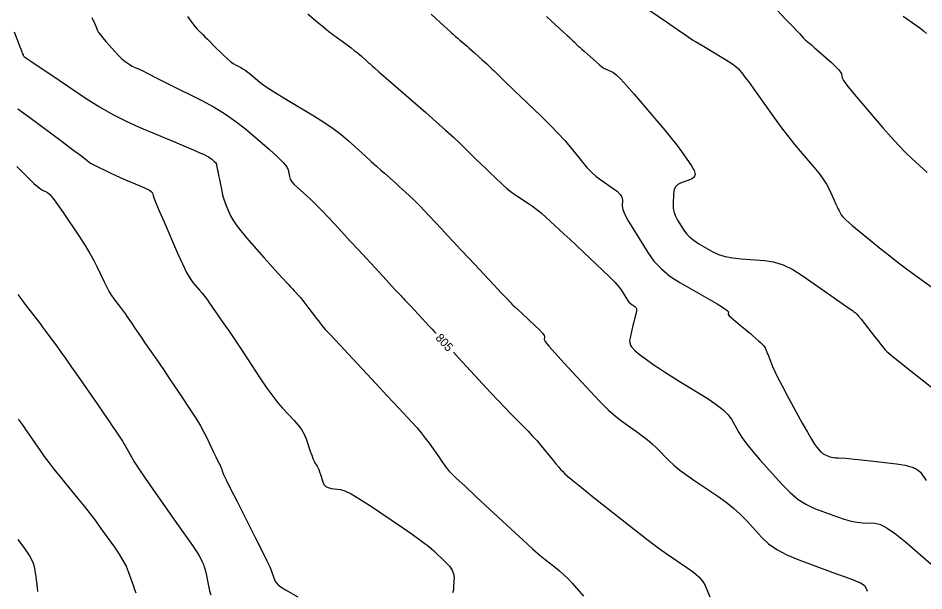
# Model space of a CAD drawing. Extents: x 2082232 to 2083549, y 592624 to 593832.
# Drawn here: x 2083224.7 to 2083299.1, y 592887.5 to 592934.5 of the extents above; entities that cross this region are included whole.
import ezdxf

# ---------------------------------------------------------------- set-up
doc = ezdxf.new("R2010")
doc.units = 0
doc.layers.add('DT_X_Contour_Major', color=7, linetype='Continuous')
doc.layers.add('DT_X_Contour_Minor', color=7, linetype='Continuous')

msp = doc.modelspace()

# ---------------------------------------------------------------- linework, layer by layer
at = {"layer": 'DT_X_Contour_Major'}
for points in [[(2083275.105, 592936.14), (2083277.915, 592934.2), (2083278.837, 592933.563), (2083279.496, 592933.108), (2083279.892, 592932.835), (2083280.024, 592932.744), (2083280.026, 592932.743), (2083280.026, 592932.743), (2083280.027, 592932.743), (2083280.027, 592932.742), (2083280.028, 592932.742), (2083280.028, 592932.741), (2083280.095, 592932.702), (2083280.293, 592932.584), (2083280.624, 592932.388), (2083281.087, 592932.115), (2083282.498, 592931.281), (2083282.977, 592930.987), (2083283.358, 592930.731), (2083283.639, 592930.514), (2083283.822, 592930.335), (2083284.177, 592929.908), (2083284.36, 592929.675), (2083284.644, 592929.296), (2083285.028, 592928.77), (2083285.512, 592928.098), (2083286.938, 592926.112), (2083287.46, 592925.396), (2083287.959, 592924.739), (2083288.435, 592924.14), (2083288.887, 592923.6), (2083290.06, 592922.237), (2083290.465, 592921.747), (2083290.798, 592921.299), (2083291.061, 592920.892), (2083291.252, 592920.527), (2083291.668, 592919.61), (2083291.811, 592919.294), (2083291.931, 592919.034), (2083292.027, 592918.831), (2083292.099, 592918.685), (2083292.258, 592918.369), (2083292.395, 592918.197), (2083292.688, 592917.915), (2083293.136, 592917.525), (2083293.739, 592917.027), (2083295.554, 592915.553), (2083296.251, 592914.996), (2083296.98, 592914.431), (2083297.74, 592913.858), (2083298.532, 592913.277), (2083300.687, 592911.717)], [(2083230.724, 592934.555), (2083230.953, 592934.098), (2083231.066, 592933.856), (2083231.211, 592933.498), (2083231.294, 592933.341), (2083231.435, 592933.137), (2083231.634, 592932.888), (2083231.89, 592932.593), (2083232.65, 592931.743), (2083232.915, 592931.454), (2083233.14, 592931.224), (2083233.324, 592931.053), (2083233.468, 592930.94), (2083233.798, 592930.72), (2083233.922, 592930.641), (2083234.045, 592930.57), (2083234.168, 592930.507), (2083234.291, 592930.452), (2083234.617, 592930.315), (2083234.856, 592930.204), (2083235.326, 592929.973), (2083236.028, 592929.622), (2083236.962, 592929.152), (2083239.762, 592927.738), (2083240.773, 592927.195), (2083241.707, 592926.626), (2083242.563, 592926.031), (2083243.341, 592925.41), (2083245.314, 592923.72), (2083245.965, 592923.14), (2083246.442, 592922.668), (2083246.742, 592922.304), (2083246.867, 592922.048), (2083246.966, 592921.511), (2083247.034, 592921.303), (2083247.166, 592921.082), (2083247.36, 592920.848), (2083247.618, 592920.601), (2083248.389, 592919.924), (2083248.686, 592919.656), (2083248.998, 592919.357), (2083249.325, 592919.028), (2083249.667, 592918.67), (2083250.599, 592917.673), (2083250.987, 592917.258), (2083251.449, 592916.761), (2083251.985, 592916.182), (2083252.597, 592915.521), (2083254.329, 592913.648), (2083254.908, 592913.022), (2083255.347, 592912.547), (2083255.646, 592912.223), (2083255.805, 592912.052), (2083256.042, 592911.796), (2083256.126, 592911.705), (2083256.2, 592911.626), (2083256.264, 592911.558), (2083256.318, 592911.501), (2083256.447, 592911.363), (2083256.532, 592911.272), (2083256.689, 592911.104), (2083256.919, 592910.857), (2083257.22, 592910.533), (2083258.121, 592909.564), (2083258.428, 592909.234), (2083258.672, 592908.973), (2083258.853, 592908.78), (2083258.972, 592908.655), (2083259.005, 592908.621)], [(2083260.436, 592907.084), (2083260.851, 592906.634), (2083262.814, 592904.505), (2083263.508, 592903.756), (2083264.118, 592903.105), (2083264.645, 592902.553), (2083265.088, 592902.1), (2083266.159, 592901.022), (2083266.552, 592900.617), (2083266.93, 592900.211), (2083267.291, 592899.804), (2083267.636, 592899.396), (2083268.535, 592898.306), (2083268.84, 592897.938), (2083269.081, 592897.651), (2083269.258, 592897.446), (2083269.371, 592897.322), (2083269.587, 592897.1), (2083269.79, 592896.923), (2083270.236, 592896.557), (2083270.926, 592896.002), (2083271.859, 592895.258), (2083274.673, 592893.023), (2083275.671, 592892.239), (2083276.557, 592891.561), (2083277.33, 592890.99), (2083277.99, 592890.526), (2083279.598, 592889.431), (2083280.145, 592889.029), (2083280.576, 592888.646), (2083280.893, 592888.28), (2083281.095, 592887.932), (2083281.482, 592887.027)], [(2083224.684, 592901.602), (2083224.845, 592901.384), (2083225.003, 592901.165), (2083225.194, 592900.896), (2083225.289, 592900.761), (2083225.43, 592900.556), (2083225.618, 592900.282), (2083225.852, 592899.939), (2083226.539, 592898.932), (2083226.832, 592898.52), (2083227.195, 592898.037), (2083227.629, 592897.484), (2083228.133, 592896.861), (2083229.572, 592895.106), (2083230.097, 592894.458), (2083230.59, 592893.829), (2083231.053, 592893.22), (2083231.485, 592892.63), (2083232.596, 592891.083), (2083232.979, 592890.524), (2083233.295, 592890.005), (2083233.544, 592889.527), (2083233.726, 592889.091), (2083234.122, 592887.981), (2083234.253, 592887.614), (2083234.348, 592887.344)]]:
    msp.add_lwpolyline(points, dxfattribs=at)
at = {"layer": 'DT_X_Contour_Minor'}
for points in [[(2083248.475, 592934.865), (2083249.138, 592934.297), (2083249.645, 592933.866), (2083249.995, 592933.574), (2083250.188, 592933.42), (2083250.493, 592933.192), (2083250.628, 592933.092), (2083250.804, 592932.961), (2083251.021, 592932.801), (2083251.279, 592932.61), (2083252.022, 592932.061), (2083252.283, 592931.865), (2083252.511, 592931.688), (2083252.706, 592931.529), (2083252.867, 592931.389), (2083253.252, 592931.04), (2083253.384, 592930.92), (2083253.493, 592930.822), (2083253.579, 592930.746), (2083253.642, 592930.691), (2083253.777, 592930.575), (2083253.936, 592930.436), (2083254.311, 592930.11), (2083254.903, 592929.594), (2083255.711, 592928.889), (2083258.153, 592926.759), (2083259.016, 592926), (2083259.773, 592925.323), (2083260.424, 592924.727), (2083260.968, 592924.211), (2083262.279, 592922.945), (2083262.743, 592922.498), (2083263.151, 592922.106), (2083263.503, 592921.769), (2083263.799, 592921.487), (2083264.515, 592920.809), (2083264.791, 592920.56), (2083265.082, 592920.321), (2083265.388, 592920.093), (2083265.709, 592919.874), (2083266.586, 592919.306), (2083266.923, 592919.074), (2083267.278, 592918.804), (2083267.651, 592918.495), (2083268.041, 592918.148), (2083269.105, 592917.172), (2083269.529, 592916.781), (2083270.003, 592916.341), (2083270.528, 592915.85), (2083271.102, 592915.309), (2083272.7, 592913.801), (2083273.243, 592913.277), (2083273.671, 592912.837), (2083273.986, 592912.479), (2083274.187, 592912.205), (2083274.572, 592911.585), (2083274.711, 592911.374), (2083274.839, 592911.206), (2083274.957, 592911.083), (2083275.063, 592911.003), (2083275.334, 592910.848), (2083275.416, 592910.772), (2083275.46, 592910.661), (2083275.464, 592910.515), (2083275.429, 592910.333), (2083275.284, 592909.801), (2083275.23, 592909.596), (2083275.176, 592909.381), (2083275.123, 592909.155), (2083275.069, 592908.918), (2083274.928, 592908.273), (2083274.896, 592908.046), (2083274.906, 592907.849), (2083274.957, 592907.681), (2083275.051, 592907.543), (2083275.356, 592907.214), (2083275.492, 592907.081), (2083275.671, 592906.929), (2083275.893, 592906.758), (2083276.157, 592906.568), (2083276.919, 592906.036), (2083277.27, 592905.799), (2083277.751, 592905.487), (2083278.361, 592905.101), (2083279.102, 592904.64), (2083281.25, 592903.311), (2083281.981, 592902.826), (2083282.564, 592902.369), (2083282.999, 592901.941), (2083283.286, 592901.539), (2083283.853, 592900.507), (2083284.123, 592900.075), (2083284.506, 592899.554), (2083285.004, 592898.943), (2083285.616, 592898.243), (2083287.4, 592896.256), (2083288.07, 592895.574), (2083288.74, 592895.015), (2083289.412, 592894.581), (2083290.085, 592894.272), (2083291.881, 592893.611), (2083292.518, 592893.393), (2083293.084, 592893.233), (2083293.579, 592893.131), (2083294.002, 592893.087), (2083295.033, 592893.048), (2083295.48, 592892.941), (2083296.047, 592892.651), (2083296.735, 592892.178), (2083297.542, 592891.522), (2083299.855, 592889.527)], [(2083258.59, 592934.843), (2083259.34, 592934.16), (2083259.891, 592933.657), (2083260.244, 592933.337), (2083260.396, 592933.198), (2083260.538, 592933.069), (2083260.604, 592933.01), (2083260.697, 592932.929), (2083260.815, 592932.826), (2083260.959, 592932.702), (2083261.379, 592932.341), (2083261.546, 592932.197), (2083261.731, 592932.034), (2083261.936, 592931.852), (2083262.16, 592931.652), (2083262.781, 592931.094), (2083262.994, 592930.902), (2083263.167, 592930.745), (2083263.301, 592930.621), (2083263.394, 592930.533), (2083263.591, 592930.343), (2083263.759, 592930.181), (2083264.115, 592929.838), (2083264.66, 592929.313), (2083265.393, 592928.607), (2083267.598, 592926.482), (2083268.369, 592925.726), (2083269.027, 592925.052), (2083269.573, 592924.46), (2083270.007, 592923.95), (2083271.013, 592922.697), (2083271.391, 592922.253), (2083271.77, 592921.861), (2083272.151, 592921.519), (2083272.533, 592921.229), (2083273.553, 592920.525), (2083273.887, 592920.269), (2083274.124, 592920.029), (2083274.264, 592919.806), (2083274.306, 592919.599), (2083274.289, 592919.069), (2083274.34, 592918.803), (2083274.506, 592918.405), (2083274.786, 592917.875), (2083275.181, 592917.211), (2083276.388, 592915.264), (2083276.891, 592914.564), (2083277.498, 592913.923), (2083278.206, 592913.341), (2083279.017, 592912.818), (2083281.316, 592911.503), (2083282.069, 592911.065), (2083282.603, 592910.737), (2083282.917, 592910.52), (2083283.012, 592910.412), (2083282.974, 592910.272), (2083282.994, 592910.2), (2083283.08, 592910.088), (2083283.233, 592909.937), (2083283.453, 592909.747), (2083284.13, 592909.186), (2083284.375, 592908.983), (2083284.601, 592908.792), (2083284.808, 592908.614), (2083284.996, 592908.449), (2083285.473, 592908.026), (2083285.634, 592907.883), (2083285.757, 592907.77), (2083285.842, 592907.687), (2083285.89, 592907.635), (2083285.969, 592907.537), (2083286.011, 592907.463), (2083286.079, 592907.315), (2083286.171, 592907.093), (2083286.289, 592906.797), (2083286.637, 592905.907), (2083286.81, 592905.509), (2083287.066, 592904.982), (2083287.406, 592904.327), (2083287.83, 592903.543), (2083289.073, 592901.28), (2083289.495, 592900.521), (2083289.831, 592899.942), (2083290.078, 592899.542), (2083290.239, 592899.322), (2083290.55, 592898.975), (2083290.667, 592898.856), (2083290.784, 592898.758), (2083290.902, 592898.683), (2083291.019, 592898.629), (2083291.333, 592898.513), (2083291.464, 592898.474), (2083291.621, 592898.444), (2083291.805, 592898.423), (2083292.015, 592898.41), (2083292.611, 592898.387), (2083292.907, 592898.368), (2083293.347, 592898.326), (2083293.933, 592898.263), (2083294.663, 592898.178), (2083296.803, 592897.922), (2083297.528, 592897.807), (2083298.097, 592897.654), (2083298.511, 592897.463), (2083298.769, 592897.234), (2083299.249, 592896.572)], [(2083286.97, 592935.194), (2083287.703, 592934.431), (2083288.259, 592933.851), (2083288.638, 592933.452), (2083288.841, 592933.236), (2083289.146, 592932.903), (2083289.252, 592932.79), (2083289.339, 592932.701), (2083289.409, 592932.636), (2083289.46, 592932.595), (2083289.573, 592932.52), (2083289.658, 592932.452), (2083289.83, 592932.305), (2083290.088, 592932.08), (2083290.431, 592931.775), (2083291.463, 592930.859), (2083291.805, 592930.543), (2083292.055, 592930.283), (2083292.215, 592930.077), (2083292.283, 592929.928), (2083292.344, 592929.602), (2083292.453, 592929.392), (2083292.733, 592929.007), (2083293.185, 592928.446), (2083293.808, 592927.71), (2083295.698, 592925.515), (2083296.377, 592924.74), (2083296.997, 592924.061), (2083297.557, 592923.479), (2083298.057, 592922.994), (2083299.313, 592921.83)], [(2083238.592, 592934.641), (2083238.949, 592934.156), (2083239.226, 592933.802), (2083239.422, 592933.58), (2083239.838, 592933.161), (2083240.013, 592932.986), (2083240.225, 592932.775), (2083240.475, 592932.529), (2083240.762, 592932.247), (2083241.578, 592931.447), (2083241.866, 592931.174), (2083242.119, 592930.954), (2083242.338, 592930.789), (2083242.522, 592930.678), (2083242.966, 592930.454), (2083243.14, 592930.357), (2083243.328, 592930.231), (2083243.532, 592930.079), (2083243.751, 592929.898), (2083244.354, 592929.381), (2083244.663, 592929.145), (2083245.138, 592928.823), (2083245.778, 592928.415), (2083246.584, 592927.922), (2083248.955, 592926.493), (2083249.798, 592925.965), (2083250.55, 592925.451), (2083251.211, 592924.953), (2083251.781, 592924.469), (2083253.178, 592923.199), (2083253.67, 592922.753), (2083254.099, 592922.367), (2083254.464, 592922.041), (2083254.765, 592921.774), (2083255.483, 592921.143), (2083255.748, 592920.908), (2083256.006, 592920.676), (2083256.257, 592920.446), (2083256.501, 592920.22), (2083257.141, 592919.619), (2083257.4, 592919.368), (2083257.698, 592919.068), (2083258.035, 592918.717), (2083258.411, 592918.316), (2083259.465, 592917.179), (2083259.904, 592916.707), (2083260.43, 592916.144), (2083261.044, 592915.49), (2083261.746, 592914.744), (2083263.734, 592912.633), (2083264.386, 592911.94), (2083264.854, 592911.444), (2083265.136, 592911.145), (2083265.233, 592911.043), (2083265.244, 592911.033), (2083265.248, 592911.029), (2083265.251, 592911.026), (2083265.254, 592911.023), (2083265.264, 592911.013), (2083265.317, 592910.964), (2083265.47, 592910.822), (2083265.722, 592910.586), (2083266.074, 592910.257), (2083267.147, 592909.255), (2083267.497, 592908.916), (2083267.742, 592908.652), (2083267.882, 592908.463), (2083267.918, 592908.349), (2083267.873, 592908.143), (2083267.961, 592907.965), (2083268.259, 592907.584), (2083268.767, 592907.002), (2083269.485, 592906.217), (2083271.68, 592903.855), (2083272.457, 592903.041), (2083273.143, 592902.367), (2083273.738, 592901.835), (2083274.241, 592901.445), (2083275.462, 592900.592), (2083275.909, 592900.266), (2083276.334, 592899.926), (2083276.738, 592899.574), (2083277.12, 592899.208), (2083278.11, 592898.215), (2083278.523, 592897.83), (2083279.019, 592897.421), (2083279.597, 592896.986), (2083280.259, 592896.528), (2083282.134, 592895.271), (2083282.808, 592894.792), (2083283.425, 592894.3), (2083283.984, 592893.794), (2083284.486, 592893.275), (2083285.747, 592891.871), (2083286.291, 592891.362), (2083286.979, 592890.889), (2083287.81, 592890.451), (2083288.784, 592890.049), (2083291.573, 592889.024), (2083292.5, 592888.682), (2083293.187, 592888.424), (2083293.635, 592888.251), (2083293.845, 592888.162), (2083294.084, 592888.038), (2083294.178, 592887.947), (2083294.281, 592887.765), (2083294.393, 592887.492)], [(2083268.081, 592934.641), (2083268.848, 592933.934), (2083269.407, 592933.418), (2083269.758, 592933.095), (2083269.901, 592932.964), (2083270.004, 592932.871), (2083270.053, 592932.825), (2083270.124, 592932.759), (2083270.215, 592932.672), (2083270.327, 592932.564), (2083270.654, 592932.248), (2083270.794, 592932.115), (2083270.97, 592931.952), (2083271.182, 592931.761), (2083271.429, 592931.54), (2083272.134, 592930.912), (2083272.389, 592930.696), (2083272.623, 592930.518), (2083272.837, 592930.38), (2083273.031, 592930.28), (2083273.52, 592930.065), (2083273.768, 592929.891), (2083274.144, 592929.533), (2083274.647, 592928.99), (2083275.279, 592928.262), (2083277.134, 592926.074), (2083277.781, 592925.301), (2083278.333, 592924.624), (2083278.787, 592924.043), (2083279.146, 592923.557), (2083279.973, 592922.39), (2083280.206, 592921.994), (2083280.283, 592921.679), (2083280.205, 592921.446), (2083279.971, 592921.295), (2083279.139, 592921.001), (2083278.865, 592920.863), (2083278.667, 592920.669), (2083278.543, 592920.419), (2083278.495, 592920.113), (2083278.466, 592919.223), (2083278.481, 592918.892), (2083278.546, 592918.567), (2083278.662, 592918.248), (2083278.829, 592917.936), (2083279.341, 592917.11), (2083279.563, 592916.808), (2083279.844, 592916.522), (2083280.185, 592916.252), (2083280.586, 592915.998), (2083281.734, 592915.341), (2083282.201, 592915.12), (2083282.742, 592914.948), (2083283.356, 592914.826), (2083284.044, 592914.753), (2083285.976, 592914.625), (2083286.716, 592914.509), (2083287.489, 592914.256), (2083288.295, 592913.866), (2083289.133, 592913.34), (2083291.412, 592911.754), (2083292.164, 592911.23), (2083292.71, 592910.848), (2083293.052, 592910.608), (2083293.188, 592910.51), (2083293.279, 592910.436), (2083293.312, 592910.41), (2083293.345, 592910.384), (2083293.376, 592910.36), (2083293.407, 592910.337), (2083293.488, 592910.279), (2083293.554, 592910.21), (2083293.69, 592910.047), (2083293.897, 592909.79), (2083294.175, 592909.439), (2083295.01, 592908.379), (2083295.29, 592908.023), (2083295.504, 592907.75), (2083295.652, 592907.562), (2083295.868, 592907.288), (2083296.021, 592907.146), (2083296.383, 592906.844), (2083296.952, 592906.384), (2083297.73, 592905.765), (2083300.08, 592903.902)], [(2083297.35, 592934.678), (2083298.374, 592933.964), (2083298.729, 592933.706), (2083299.027, 592933.468), (2083299.267, 592933.251)], [(2083224.355, 592933.375), (2083224.714, 592932.45), (2083224.835, 592932.14), (2083224.927, 592931.902), (2083224.992, 592931.737), (2083225.029, 592931.644), (2083225.09, 592931.494), (2083225.11, 592931.444), (2083225.127, 592931.407), (2083225.139, 592931.382), (2083225.147, 592931.369), (2083225.162, 592931.352), (2083225.304, 592931.255), (2083225.718, 592930.977), (2083226.404, 592930.517), (2083227.362, 592929.876), (2083230.28, 592927.926), (2083231.373, 592927.229), (2083232.463, 592926.602), (2083233.549, 592926.045), (2083234.632, 592925.558), (2083237.517, 592924.351), (2083238.477, 592923.948), (2083239.195, 592923.644), (2083239.671, 592923.439), (2083239.904, 592923.333), (2083240.202, 592923.183), (2083240.309, 592923.125), (2083240.409, 592923.064), (2083240.5, 592923.001), (2083240.583, 592922.935), (2083240.793, 592922.755), (2083240.864, 592922.684), (2083240.92, 592922.604), (2083240.961, 592922.517), (2083240.986, 592922.423), (2083241.034, 592922.16), (2083241.059, 592922.03), (2083241.097, 592921.837), (2083241.147, 592921.581), (2083241.211, 592921.263), (2083241.398, 592920.33), (2083241.475, 592919.988), (2083241.567, 592919.66), (2083241.672, 592919.347), (2083241.792, 592919.049), (2083242.129, 592918.273), (2083242.307, 592917.943), (2083242.586, 592917.534), (2083242.966, 592917.046), (2083243.448, 592916.48), (2083244.869, 592914.863), (2083245.36, 592914.307), (2083245.768, 592913.848), (2083246.092, 592913.489), (2083246.332, 592913.227), (2083246.861, 592912.662), (2083247.047, 592912.462), (2083247.21, 592912.288), (2083247.349, 592912.138), (2083247.465, 592912.014), (2083247.741, 592911.715), (2083247.865, 592911.573), (2083248.028, 592911.372), (2083248.233, 592911.112), (2083248.477, 592910.793), (2083249.182, 592909.863), (2083249.425, 592909.545), (2083249.627, 592909.289), (2083249.786, 592909.095), (2083249.904, 592908.963), (2083250.161, 592908.693), (2083250.334, 592908.509), (2083250.663, 592908.158), (2083251.146, 592907.641), (2083251.783, 592906.958), (2083253.689, 592904.915), (2083254.365, 592904.19), (2083254.964, 592903.547), (2083255.487, 592902.985), (2083255.932, 592902.506), (2083257.016, 592901.336), (2083257.409, 592900.9), (2083257.775, 592900.468), (2083258.114, 592900.04), (2083258.425, 592899.616), (2083259.22, 592898.491), (2083259.487, 592898.114), (2083259.692, 592897.827), (2083259.835, 592897.63), (2083259.916, 592897.522), (2083260.05, 592897.355), (2083260.228, 592897.175), (2083260.662, 592896.761), (2083261.352, 592896.113), (2083262.298, 592895.232), (2083265.161, 592892.568), (2083266.141, 592891.663), (2083266.932, 592890.946), (2083267.536, 592890.417), (2083267.951, 592890.076), (2083268.807, 592889.419), (2083269.132, 592889.153), (2083269.467, 592888.849), (2083269.811, 592888.507), (2083270.165, 592888.127), (2083271.12, 592887.064)], [(2083224.672, 592927.067), (2083225.638, 592926.353), (2083228.287, 592924.387), (2083229.161, 592923.736), (2083229.798, 592923.259), (2083230.198, 592922.956), (2083230.361, 592922.826), (2083230.478, 592922.71), (2083230.553, 592922.654), (2083230.693, 592922.572), (2083230.897, 592922.464), (2083231.165, 592922.331), (2083231.964, 592921.941), (2083232.285, 592921.788), (2083232.648, 592921.621), (2083233.053, 592921.442), (2083233.501, 592921.249), (2083234.75, 592920.716), (2083235.162, 592920.532), (2083235.46, 592920.378), (2083235.646, 592920.254), (2083235.718, 592920.161), (2083235.76, 592919.953), (2083235.827, 592919.762), (2083235.996, 592919.346), (2083236.269, 592918.705), (2083236.644, 592917.838), (2083237.78, 592915.226), (2083238.179, 592914.34), (2083238.522, 592913.641), (2083238.81, 592913.128), (2083239.042, 592912.802), (2083239.587, 592912.183), (2083239.791, 592911.942), (2083239.995, 592911.685), (2083240.199, 592911.411), (2083240.402, 592911.121), (2083240.945, 592910.325), (2083241.136, 592910.045), (2083241.304, 592909.803), (2083241.448, 592909.599), (2083241.568, 592909.432), (2083241.857, 592909.039), (2083242.02, 592908.807), (2083242.29, 592908.405), (2083242.668, 592907.835), (2083243.154, 592907.094), (2083244.595, 592904.895), (2083245.113, 592904.127), (2083245.586, 592903.47), (2083246.014, 592902.925), (2083246.397, 592902.492), (2083247.358, 592901.487), (2083247.689, 592901.111), (2083247.962, 592900.734), (2083248.176, 592900.359), (2083248.333, 592899.983), (2083248.672, 592898.983), (2083248.791, 592898.642), (2083248.896, 592898.368), (2083248.985, 592898.161), (2083249.059, 592898.021), (2083249.238, 592897.738), (2083249.305, 592897.616), (2083249.373, 592897.463), (2083249.442, 592897.279), (2083249.511, 592897.063), (2083249.698, 592896.447), (2083249.794, 592896.24), (2083249.943, 592896.083), (2083250.144, 592895.976), (2083250.398, 592895.918), (2083251.145, 592895.829), (2083251.509, 592895.72), (2083252.043, 592895.458), (2083252.746, 592895.043), (2083253.618, 592894.475), (2083256.168, 592892.758), (2083257.051, 592892.152), (2083257.785, 592891.621), (2083258.371, 592891.164), (2083258.808, 592890.782), (2083259.778, 592889.865), (2083260.094, 592889.528), (2083260.317, 592889.206), (2083260.445, 592888.9), (2083260.479, 592888.608), (2083260.446, 592887.851), (2083260.419, 592887.584), (2083260.363, 592887.349)], [(2083224.58, 592922.326), (2083225.623, 592921.295), (2083225.983, 592920.947), (2083226.283, 592920.679), (2083226.521, 592920.489), (2083226.699, 592920.378), (2083227.091, 592920.186), (2083227.283, 592920.03), (2083227.562, 592919.704), (2083227.929, 592919.21), (2083228.384, 592918.546), (2083229.716, 592916.551), (2083230.18, 592915.838), (2083230.575, 592915.195), (2083230.901, 592914.621), (2083231.157, 592914.118), (2083231.746, 592912.87), (2083231.961, 592912.432), (2083232.165, 592912.055), (2083232.357, 592911.739), (2083232.537, 592911.483), (2083233.001, 592910.883), (2083233.172, 592910.658), (2083233.336, 592910.436), (2083233.494, 592910.215), (2083233.644, 592909.995), (2083234.038, 592909.412), (2083234.218, 592909.146), (2083234.464, 592908.786), (2083234.777, 592908.332), (2083235.155, 592907.783), (2083236.253, 592906.193), (2083236.663, 592905.596), (2083237.07, 592904.996), (2083237.474, 592904.394), (2083237.876, 592903.79), (2083238.944, 592902.175), (2083239.321, 592901.589), (2083239.65, 592901.044), (2083239.932, 592900.54), (2083240.167, 592900.076), (2083240.731, 592898.892), (2083240.919, 592898.499), (2083241.06, 592898.207), (2083241.153, 592898.018), (2083241.2, 592897.93), (2083241.262, 592897.832), (2083241.286, 592897.787), (2083241.312, 592897.726), (2083241.34, 592897.649), (2083241.37, 592897.556), (2083241.452, 592897.285), (2083241.55, 592897.055), (2083241.784, 592896.571), (2083242.154, 592895.831), (2083242.66, 592894.835), (2083244.188, 592891.841), (2083244.7, 592890.828), (2083245.087, 592890.037), (2083245.352, 592889.468), (2083245.492, 592889.12), (2083245.703, 592888.487), (2083245.82, 592888.253), (2083246.013, 592888.024), (2083246.283, 592887.802), (2083246.63, 592887.586), (2083247.655, 592887.018)], [(2083224.647, 592911.818), (2083224.98, 592911.384), (2083225.116, 592911.206), (2083225.275, 592911), (2083225.457, 592910.764), (2083225.662, 592910.499), (2083226.239, 592909.754), (2083226.461, 592909.465), (2083226.697, 592909.154), (2083226.945, 592908.823), (2083227.207, 592908.47), (2083227.922, 592907.503), (2083228.229, 592907.08), (2083228.614, 592906.538), (2083229.079, 592905.875), (2083229.621, 592905.093), (2083231.173, 592902.847), (2083231.702, 592902.08), (2083232.125, 592901.463), (2083232.444, 592900.996), (2083232.657, 592900.68), (2083233.085, 592900.036), (2083233.241, 592899.794), (2083233.39, 592899.554), (2083233.531, 592899.314), (2083233.664, 592899.075), (2083234.008, 592898.438), (2083234.217, 592898.092), (2083234.587, 592897.532), (2083235.118, 592896.759), (2083235.809, 592895.772), (2083237.865, 592892.854), (2083238.549, 592891.88), (2083239.058, 592891.144), (2083239.391, 592890.646), (2083239.55, 592890.388), (2083239.739, 592890.017), (2083239.805, 592889.884), (2083239.86, 592889.764), (2083239.905, 592889.657), (2083239.94, 592889.563), (2083240.017, 592889.329), (2083240.052, 592889.208), (2083240.097, 592889.022), (2083240.152, 592888.769), (2083240.217, 592888.451), (2083240.405, 592887.515), (2083240.501, 592887.168)], [(2083224.653, 592891.708), (2083225.213, 592890.978), (2083225.626, 592890.366), (2083225.893, 592889.872), (2083226.012, 592889.495), (2083226.136, 592888.645), (2083226.177, 592888.352), (2083226.21, 592888.109), (2083226.233, 592887.916), (2083226.248, 592887.773), (2083226.275, 592887.46)]]:
    msp.add_lwpolyline(points, dxfattribs=at)

# ---------------------------------------------------------------- texts
at = {"layer": 'DT_X_Contour_Major'}
msp.add_text('805', height=0.7, rotation=312.95952, dxfattribs=at).set_placement((2083258.902, 592908.224))

doc.saveas('drawing.dxf')
